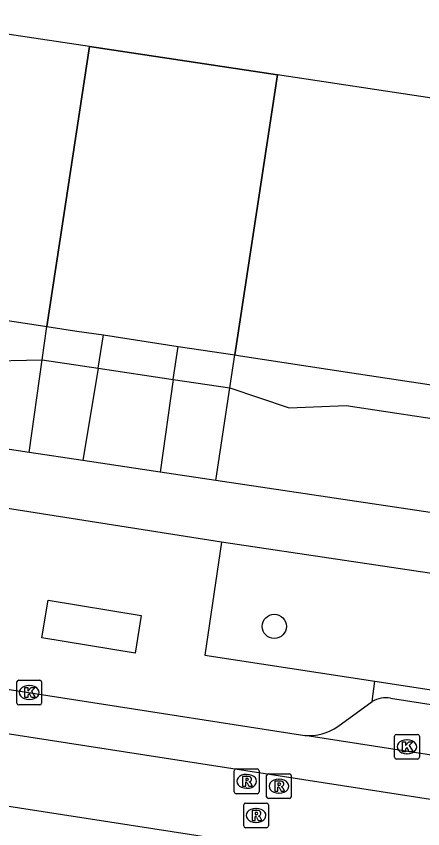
# Model space of a CAD drawing. Extents: x 163010 to 163853, y 382793 to 383982.
# Drawn here: x 163440.89 to 163457.33, y 383229.86 to 383262.74 of the extents above; entities that cross this region are included whole.
import ezdxf

# ---------------------------------------------------------------- set-up
doc = ezdxf.new("R2010")
doc.units = 0
for name, color, linetype in [('IMGEO_Boom', 7, 'Continuous'), ('IMGEO_Groenvoorziening', 7, 'Continuous'), ('IMGEO_Kolk', 7, 'Continuous'), ('IMGEO_Pand', 7, 'Continuous'), ('IMGEO_Pand_overbouw', 7, 'Continuous'), ('IMGEO_Rijbaan_lokaal_gesloten', 7, 'Continuous'), ('IMGEO_Rioolput', 7, 'Continuous'), ('IMGEO_Voetpad_gesloten', 7, 'Continuous'), ('IMGEO_Voetpad_open', 7, 'Continuous')]:
    doc.layers.add(name, color=color, linetype=linetype)

msp = doc.modelspace()

# ---------------------------------------------------------------- linework, layer by layer
at = {"layer": 'IMGEO_Boom'}
msp.add_circle((163451.324, 383238.048), 0.489, dxfattribs=at)
at = {"layer": 'IMGEO_Groenvoorziening'}
for points in [[(163437.037, 383249.589), (163437.237, 383249.559), (163439.409, 383248.785), (163441.942, 383248.836)], [(163449.528, 383247.696), (163451.929, 383246.891), (163454.236, 383246.984), (163462.251, 383245.767), (163464.429, 383244.979), (163466.691, 383245.074), (163467.865, 383244.896)]]:
    msp.add_lwpolyline(points, dxfattribs=at)
at = {"layer": 'IMGEO_Kolk'}
for p, q in [((163440.917, 383234.947), (163440.917, 383235.799)), ((163440.992, 383235.873), (163441.844, 383235.873)), ((163441.918, 383235.799), (163441.918, 383234.947)), ((163441.405, 383235.653), (163441.43, 383235.653)), ((163441.844, 383234.873), (163440.992, 383234.873)), ((163441.428, 383235.093), (163441.403, 383235.093)), ((163456.189, 383232.752), (163456.189, 383233.604)), ((163456.264, 383233.678), (163457.116, 383233.678)), ((163456.677, 383233.458), (163456.702, 383233.458)), ((163457.19, 383233.604), (163457.19, 383232.752)), ((163456.7, 383232.898), (163456.675, 383232.898)), ((163457.116, 383232.678), (163456.264, 383232.678))]:
    msp.add_line(p, q, dxfattribs=at)
for points in [[(163440.917, 383234.947), (163440.917, 383235.799)], [(163440.992, 383235.873), (163441.844, 383235.873)], [(163441.918, 383235.799), (163441.918, 383234.947)], [(163441.238, 383235.573), (163441.361, 383235.573), (163441.361, 383235.422), (163441.491, 383235.573), (163441.655, 383235.573), (163441.509, 383235.422), (163441.662, 383235.173), (163441.51, 383235.173), (163441.425, 383235.337), (163441.361, 383235.27), (163441.361, 383235.173), (163441.238, 383235.173), (163441.238, 383235.573)], [(163441.844, 383234.873), (163440.992, 383234.873)], [(163456.189, 383232.752), (163456.189, 383233.604)], [(163456.264, 383233.678), (163457.116, 383233.678)], [(163457.19, 383233.604), (163457.19, 383232.752)], [(163456.51, 383233.378), (163456.633, 383233.378), (163456.633, 383233.227), (163456.763, 383233.378), (163456.927, 383233.378), (163456.781, 383233.227), (163456.934, 383232.978), (163456.782, 383232.978), (163456.697, 383233.142), (163456.633, 383233.075), (163456.633, 383232.978), (163456.51, 383232.978), (163456.51, 383233.378)], [(163457.116, 383232.678), (163456.264, 383232.678)]]:
    msp.add_lwpolyline(points, dxfattribs=at)
for centre, start, end in [((163440.994, 383235.797), 91.552, 178.448), ((163440.994, 383235.797), 91.552, 178.448), ((163441.842, 383235.797), 1.552, 88.448), ((163441.842, 383235.797), 1.552, 88.448), ((163440.994, 383234.949), 181.552, 268.448), ((163440.994, 383234.949), 181.552, 268.448), ((163441.842, 383234.949), 271.552, 358.448), ((163441.842, 383234.949), 271.552, 358.448), ((163456.266, 383233.602), 91.552, 178.448), ((163456.266, 383233.602), 91.552, 178.448), ((163457.114, 383233.602), 1.552, 88.448), ((163457.114, 383233.602), 1.552, 88.448), ((163456.266, 383232.754), 181.552, 268.448), ((163456.266, 383232.754), 181.552, 268.448), ((163457.114, 383232.754), 271.552, 358.448), ((163457.114, 383232.754), 271.552, 358.448)]:
    msp.add_arc(centre, 0.0765, start, end, dxfattribs=at)
for centre, major_axis, ratio, start_param, end_param in [((163441.404, 383235.373), (-0.387, 0.002), 0.722429, 4.712389, 7.853982), ((163441.429, 383235.373), (-0.39, 0.002), 0.717154, 1.570796, 4.712389), ((163456.676, 383233.178), (-0.387, 0.002), 0.722429, 4.712389, 7.853982), ((163456.701, 383233.178), (-0.39, 0.002), 0.717154, 1.570796, 4.712389)]:
    msp.add_ellipse(centre, major_axis=major_axis, ratio=ratio, start_param=start_param, end_param=end_param, dxfattribs=at)
at = {"layer": 'IMGEO_Pand'}
for points in [[(163443.858, 383261.509), (163431.33, 383263.404), (163432.317, 383269.93), (163427.304, 383270.688), (163426.315, 383264.143), (163414.628, 383265.91), (163417.998, 383288.197), (163419.778, 383287.929), (163420.482, 383292.597)], [(163471.015, 383245.8), (163474.878, 383245.213), (163479.331, 383244.538), (163485.008, 383243.676), (163486.193, 383244.55), (163489.851, 383247.247), (163491.044, 383248.127), (163491.902, 383253.801), (163492.583, 383258.307), (163493.779, 383266.218), (163494.457, 383270.705), (163495.097, 383274.938), (163483.727, 383276.657), (163480.599, 383255.963), (163468.932, 383257.727), (163469.922, 383264.273), (163464.919, 383265.03), (163463.929, 383258.475), (163451.46, 383260.36)], [(163442.134, 383250.181), (163442.887, 383255.131), (163443.858, 383261.509)], [(163451.46, 383260.36), (163449.73, 383249.03)], [(163424.688, 383252.778), (163424.938, 383252.743), (163429.442, 383252.118), (163437.426, 383250.9), (163441.874, 383250.221), (163442.134, 383250.181)], [(163449.73, 383249.03), (163449.961, 383248.995), (163454.457, 383248.312), (163462.414, 383247.105), (163466.893, 383246.425), (163467.095, 383246.394)]]:
    msp.add_lwpolyline(points, dxfattribs=at)
at = {"layer": 'IMGEO_Pand_overbouw'}
msp.add_lwpolyline([(163442.134, 383250.181), (163443.343, 383250), (163444.418, 383249.839), (163447.433, 383249.38), (163449.73, 383249.03), (163451.46, 383260.36), (163443.858, 383261.509), (163442.887, 383255.131)], close=True, dxfattribs=at)
at = {"layer": 'IMGEO_Rijbaan_lokaal_gesloten'}
for points in [[(163374.249, 383244.006), (163488.822, 383226.223), (163489.115, 383227.97)], [(163531.952, 383216.59), (163373.816, 383241.125)], [(163434.194, 383236.498), (163452.558, 383233.639)], [(163489.001, 383227.973), (163452.558, 383233.639)]]:
    msp.add_lwpolyline(points, dxfattribs=at)
at = {"layer": 'IMGEO_Rioolput'}
for p, q in [((163449.708, 383231.354), (163449.708, 383232.206)), ((163449.783, 383232.28), (163450.635, 383232.28)), ((163450.709, 383232.206), (163450.709, 383231.354)), ((163450.196, 383232.06), (163450.221, 383232.06)), ((163451.012, 383231.158), (163451.012, 383232.01)), ((163451.087, 383232.084), (163451.939, 383232.084)), ((163451.5, 383231.864), (163451.525, 383231.864)), ((163452.013, 383232.01), (163452.013, 383231.158)), ((163450.219, 383231.5), (163450.194, 383231.5)), ((163450.635, 383231.28), (163449.783, 383231.28)), ((163451.523, 383231.304), (163451.498, 383231.304)), ((163450.087, 383229.973), (163450.087, 383230.825)), ((163450.162, 383230.899), (163451.014, 383230.899)), ((163451.939, 383231.084), (163451.087, 383231.084)), ((163451.088, 383230.825), (163451.088, 383229.973)), ((163450.575, 383230.679), (163450.6, 383230.679)), ((163451.014, 383229.899), (163450.162, 383229.899)), ((163450.598, 383230.119), (163450.573, 383230.119))]:
    msp.add_line(p, q, dxfattribs=at)
for points in [[(163449.708, 383231.354), (163449.708, 383232.206)], [(163449.783, 383232.28), (163450.635, 383232.28)], [(163450.709, 383232.206), (163450.709, 383231.354)], [(163450.297, 383231.978), (163450.045, 383231.98), (163450.045, 383231.58)], [(163450.223, 383231.899), (163450.169, 383231.899), (163450.169, 383231.818)], [(163450.169, 383231.818), (163450.221, 383231.818)], [(163451.012, 383231.158), (163451.012, 383232.01)], [(163451.087, 383232.084), (163451.939, 383232.084)], [(163452.013, 383232.01), (163452.013, 383231.158)], [(163450.045, 383231.58), (163450.169, 383231.58), (163450.169, 383231.742), (163450.18, 383231.742)], [(163450.227, 383231.713), (163450.298, 383231.58), (163450.438, 383231.58), (163450.373, 383231.706)], [(163451.601, 383231.782), (163451.349, 383231.784), (163451.349, 383231.384)], [(163451.349, 383231.384), (163451.473, 383231.384), (163451.473, 383231.546), (163451.484, 383231.546)], [(163451.527, 383231.703), (163451.473, 383231.703), (163451.473, 383231.622)], [(163451.473, 383231.622), (163451.525, 383231.622)], [(163451.531, 383231.517), (163451.602, 383231.384), (163451.742, 383231.384), (163451.677, 383231.51)], [(163450.635, 383231.28), (163449.783, 383231.28)], [(163450.087, 383229.973), (163450.087, 383230.825)], [(163450.162, 383230.899), (163451.014, 383230.899)], [(163451.939, 383231.084), (163451.087, 383231.084)], [(163451.088, 383230.825), (163451.088, 383229.973)], [(163450.676, 383230.597), (163450.424, 383230.599), (163450.424, 383230.199)], [(163450.602, 383230.518), (163450.548, 383230.518), (163450.548, 383230.437)], [(163450.424, 383230.199), (163450.548, 383230.199), (163450.548, 383230.361), (163450.559, 383230.361)], [(163450.548, 383230.437), (163450.6, 383230.437)], [(163450.606, 383230.332), (163450.677, 383230.199), (163450.817, 383230.199), (163450.752, 383230.325)], [(163451.014, 383229.899), (163450.162, 383229.899)]]:
    msp.add_lwpolyline(points, dxfattribs=at)
for centre, radius, start, end in [((163449.785, 383232.204), 0.0765, 91.552, 178.448), ((163449.785, 383232.204), 0.0765, 91.552, 178.448), ((163450.633, 383232.204), 0.0765, 1.552, 88.448), ((163450.633, 383232.204), 0.0765, 1.552, 88.448), ((163450.205, 383232.007), 0.19, 274.7715, 282.9687), ((163450.229, 383231.803), 0.0964, 77.0061, 93.1865), ((163450.243, 383231.86), 0.0378, 276.6634, 79.6772), ((163450.296, 383231.868), 0.109, 350.3612, 89.416), ((163450.294, 383231.868), 0.112, 277.5842, 350.9817), ((163451.089, 383232.008), 0.0765, 91.552, 178.448), ((163451.089, 383232.008), 0.0765, 91.552, 178.448), ((163451.937, 383232.008), 0.0765, 1.552, 88.448), ((163451.937, 383232.008), 0.0765, 1.552, 88.448), ((163450.179, 383231.689), 0.0533, 26.0293, 88.6989), ((163450.278, 383231.653), 0.108, 29.5134, 73.7905), ((163451.483, 383231.493), 0.0533, 26.0293, 88.6989), ((163451.509, 383231.811), 0.19, 274.7715, 282.9687), ((163451.533, 383231.607), 0.0964, 77.0061, 93.1865), ((163451.547, 383231.664), 0.0378, 276.6634, 79.6772), ((163451.6, 383231.672), 0.109, 350.3612, 89.416), ((163451.598, 383231.672), 0.112, 277.5842, 350.9817), ((163451.582, 383231.457), 0.108, 29.5134, 73.7905), ((163449.785, 383231.356), 0.0765, 181.552, 268.448), ((163449.785, 383231.356), 0.0765, 181.552, 268.448), ((163450.633, 383231.356), 0.0765, 271.552, 358.448), ((163450.633, 383231.356), 0.0765, 271.552, 358.448), ((163451.089, 383231.16), 0.0765, 181.552, 268.448), ((163451.089, 383231.16), 0.0765, 181.552, 268.448), ((163451.937, 383231.16), 0.0765, 271.552, 358.448), ((163451.937, 383231.16), 0.0765, 271.552, 358.448), ((163450.164, 383230.823), 0.0765, 91.552, 178.448), ((163450.164, 383230.823), 0.0765, 91.552, 178.448), ((163451.012, 383230.823), 0.0765, 1.552, 88.448), ((163451.012, 383230.823), 0.0765, 1.552, 88.448), ((163450.608, 383230.422), 0.0964, 77.0061, 93.1865), ((163450.622, 383230.479), 0.0378, 276.6634, 79.6772), ((163450.675, 383230.487), 0.109, 350.3612, 89.416), ((163450.558, 383230.308), 0.0533, 26.0293, 88.6989), ((163450.584, 383230.626), 0.19, 274.7715, 282.9687), ((163450.673, 383230.487), 0.112, 277.5842, 350.9817), ((163450.657, 383230.272), 0.108, 29.5134, 73.7905), ((163450.164, 383229.975), 0.0765, 181.552, 268.448), ((163450.164, 383229.975), 0.0765, 181.552, 268.448), ((163451.012, 383229.975), 0.0765, 271.552, 358.448), ((163451.012, 383229.975), 0.0765, 271.552, 358.448)]:
    msp.add_arc(centre, radius, start, end, dxfattribs=at)
for centre, major_axis, ratio, start_param, end_param in [((163450.195, 383231.78), (-0.387, 0.002), 0.722429, 4.712389, 7.853982), ((163450.22, 383231.78), (-0.39, 0.002), 0.717154, 1.570796, 4.712389), ((163451.499, 383231.584), (-0.387, 0.002), 0.722429, 4.712389, 7.853982), ((163451.524, 383231.584), (-0.39, 0.002), 0.717154, 1.570796, 4.712389), ((163450.574, 383230.399), (-0.387, 0.002), 0.722429, 4.712389, 7.853982), ((163450.599, 383230.399), (-0.39, 0.002), 0.717154, 1.570796, 4.712389)]:
    msp.add_ellipse(centre, major_axis=major_axis, ratio=ratio, start_param=start_param, end_param=end_param, dxfattribs=at)
at = {"layer": 'IMGEO_Voetpad_gesloten'}
msp.add_lwpolyline([(163445.949, 383238.483), (163445.696, 383236.96), (163441.926, 383237.585), (163442.179, 383239.108), (163445.949, 383238.483)], dxfattribs=at)
at = {"layer": 'IMGEO_Voetpad_open'}
for points in [[(163443.858, 383261.509), (163451.46, 383260.36)], [(163441.942, 383248.836), (163442.134, 383250.181)], [(163442.134, 383250.181), (163443.343, 383250), (163444.418, 383249.839)], [(163444.199, 383248.497), (163444.418, 383249.839)], [(163444.418, 383249.839), (163447.433, 383249.38)], [(163447.243, 383248.039), (163447.433, 383249.38)], [(163447.433, 383249.38), (163449.73, 383249.03)], [(163449.528, 383247.696), (163449.73, 383249.03)], [(163441.409, 383245.087), (163441.942, 383248.836)], [(163441.942, 383248.836), (163444.199, 383248.497)], [(163444.199, 383248.497), (163443.589, 383244.755)], [(163444.199, 383248.497), (163447.243, 383248.039)], [(163447.243, 383248.039), (163446.71, 383244.29)], [(163447.243, 383248.039), (163449.528, 383247.696)], [(163448.963, 383243.953), (163449.528, 383247.696)], [(163441.409, 383245.087), (163436.466, 383245.84)], [(163443.589, 383244.755), (163441.409, 383245.087)], [(163446.71, 383244.29), (163443.589, 383244.755)], [(163448.963, 383243.953), (163446.71, 383244.29)], [(163467.295, 383241.214), (163448.963, 383243.953)], [(163449.189, 383241.46), (163440.454, 383242.831)], [(163449.189, 383241.46), (163448.522, 383236.888), (163455.395, 383235.831)], [(163455.395, 383235.831), (163465.29, 383234.309), (163466.014, 383238.954), (163449.189, 383241.46)], [(163455.279, 383235.006), (163455.395, 383235.831)], [(163456.026, 383235.146), (163486.062, 383230.47)], [(163453.896, 383234.003), (163455.279, 383235.006)]]:
    msp.add_lwpolyline(points, dxfattribs=at)
for centre, radius, start, end in [((163455.833, 383234.116), 1.048, 79.3645, 121.8655), ((163452.736, 383235.624), 1.993, 264.8657, 305.572)]:
    msp.add_arc(centre, radius, start, end, dxfattribs=at)

doc.saveas('drawing.dxf')
